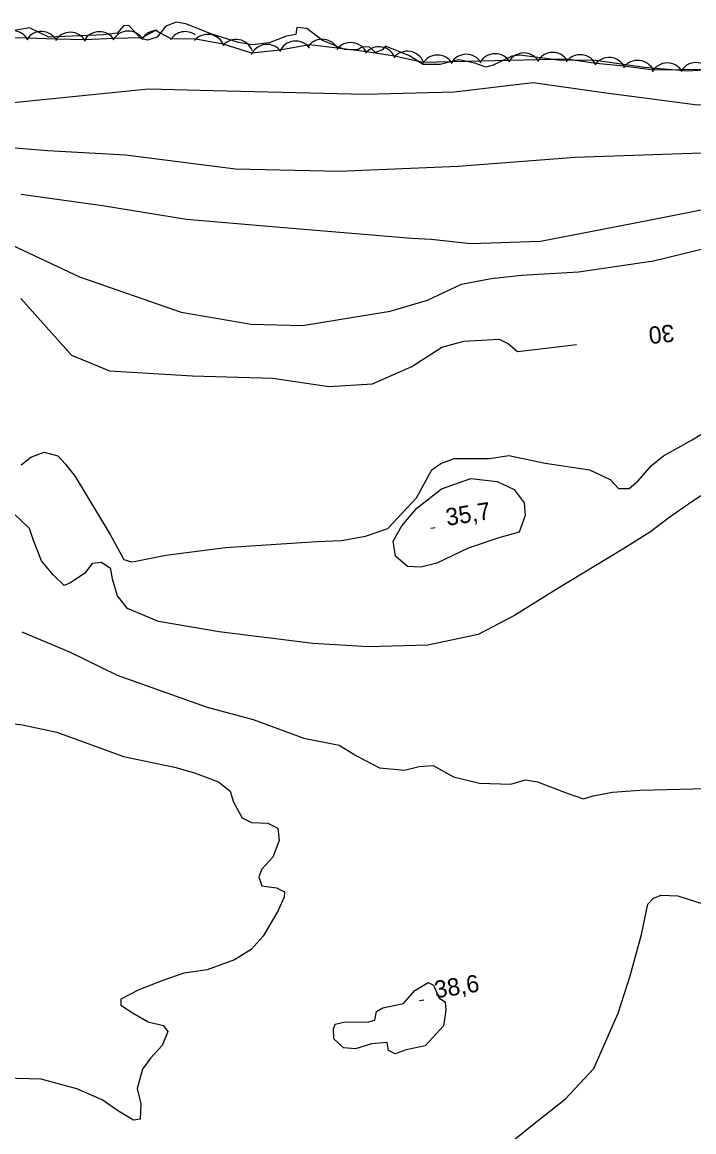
# Model space of a CAD drawing. Extents: x 646142 to 649934, y 5874075 to 5876351.
# Drawn here: x 649057.1 to 649173.6, y 5874715.6 to 5874908.2 of the extents above; entities that cross this region are included whole.
import ezdxf

# ---------------------------------------------------------------- set-up
doc = ezdxf.new("R2010")
doc.units = 0
for name, color, linetype in [('Niveau 1', 7, 'Continuous'), ('Niveau 2', 7, 'Continuous'), ('Niveau 3', 7, 'Continuous'), ('Niveau 4', 7, 'Continuous'), ('Niveau 44', 7, 'Continuous')]:
    doc.layers.add(name, color=color, linetype=linetype)

msp = doc.modelspace()

# ---------------------------------------------------------------- linework, layer by layer
at = {"layer": 'Niveau 1'}
msp.add_lwpolyline([(649056.83, 5874860.25), (649065.65, 5874850.4), (649072.22, 5874847.7), (649086.65, 5874846.84), (649100.56, 5874846.39), (649110.31, 5874844.99), (649117.88, 5874845.41), (649124.67, 5874848.41), (649129.9, 5874851.8), (649133.7, 5874852.83), (649139.88, 5874853.2), (649141.49, 5874852.35), (649143.04, 5874851.03), (649145.54, 5874851.32), (649153.27, 5874852.23)], dxfattribs=at)
at = {"layer": 'Niveau 2'}
for points in [[(649049.16, 5874893.62), (649079, 5874896.65), (649090.19, 5874896.32), (649116.52, 5874895.68), (649132.02, 5874896.09), (649145.75, 5874897.7), (649157.56, 5874896.06), (649174.3, 5874893.83), (649186.57, 5874894.1), (649196.79, 5874893.9), (649208.02, 5874891.26), (649220.41, 5874886.66), (649245.94, 5874873.36), (649268.69, 5874859.98), (649291.86, 5874848.74), (649299.34, 5874842.64), (649312.52, 5874831.62), (649325.22, 5874820.78), (649332.84, 5874809.81), (649339.52, 5874804.54), (649348.56, 5874798.86), (649354.76, 5874791.91), (649360.65, 5874785.74)], [(649047.96, 5874887.03), (649061.44, 5874885.93), (649074.98, 5874885.19), (649094.07, 5874882.77), (649112.1, 5874882.32), (649132.74, 5874883.23), (649153.06, 5874884.79), (649176.71, 5874885.59)], [(649056.89, 5874878.32), (649071.03, 5874876.37), (649085.57, 5874874.01), (649100.43, 5874872.74), (649124.65, 5874870.7), (649128.03, 5874870.51), (649128.03, 5874870.51)], [(649128.03, 5874870.51), (649134.94, 5874869.81), (649147.04, 5874870.19), (649163.43, 5874873.38), (649179.92, 5874876.59)], [(649047.38, 5874873.19), (649067.01, 5874864.01), (649084.65, 5874857.85), (649096.81, 5874855.8), (649105.74, 5874855.57), (649120.93, 5874858.05), (649127.4, 5874859.96), (649133.3, 5874862.74), (649138.49, 5874863.7), (649143.73, 5874864.31), (649153.6, 5874864.89), (649166.65, 5874866.77), (649183.01, 5874870.77), (649192.57, 5874871.89), (649195.3, 5874871.28), (649201.16, 5874868.73), (649206.36, 5874864.94), (649214.16, 5874858.79), (649226.21, 5874850.93)], [(649056.89, 5874831.36), (649058.57, 5874832.71), (649060.89, 5874833.56), (649063.28, 5874832.92), (649064.61, 5874831.46), (649066.25, 5874829.34), (649072.33, 5874819.29), (649074.7, 5874814.95), (649076.03, 5874814.53), (649076.82, 5874814.62), (649082, 5874815.69), (649092.33, 5874817.02), (649108.22, 5874818.08), (649112.47, 5874818.23), (649116.65, 5874818.96), (649120.51, 5874820.33), (649125.5, 5874825.66), (649128.14, 5874830.48), (649129.73, 5874831.59), (649132.04, 5874832.44), (649138.15, 5874832.47), (649141.54, 5874832.98), (649147.81, 5874831.64), (649155.56, 5874830.47), (649159.1, 5874828.8), (649160.56, 5874827.24), (649162.41, 5874827.23), (649163.97, 5874828.57), (649166.28, 5874831.27), (649168.39, 5874832.9), (649173.34, 5874835.68), (649185.33, 5874842.98)], [(649179.16, 5874828.77), (649173.3, 5874824.97), (649169.28, 5874822.19), (649166.13, 5874819.74), (649161.32, 5874816.75), (649149.76, 5874809.74), (649142.5, 5874805.19), (649136.23, 5874801.91), (649127.48, 5874800.07), (649117.16, 5874799.78), (649107.53, 5874800.38), (649091.28, 5874802.39), (649080.7, 5874804.15), (649075.36, 5874806.41), (649073.59, 5874808.62), (649072.77, 5874811.53), (649072.43, 5874813.34), (649070.81, 5874814.42), (649069.22, 5874814.23), (649067.92, 5874812.58), (649065.48, 5874810.9), (649064.38, 5874810.43), (649062.43, 5874812.28), (649060.4, 5874814.7), (649059.05, 5874818.23), (649058.33, 5874820.34), (649055.85, 5874822.71)], [(649134.95, 5874828.97), (649139.5, 5874828.46), (649142.43, 5874827.08), (649144.21, 5874824.75), (649144.36, 5874822.57), (649143.34, 5874819.68), (649139.78, 5874818.68), (649134.48, 5874816.91), (649129.04, 5874814.3), (649126.25, 5874813.63), (649123.94, 5874813.7), (649121.87, 5874815.54), (649121.44, 5874818.14), (649122.96, 5874820.75), (649125.57, 5874823.82), (649129.87, 5874827.21), (649134.95, 5874828.97)], [(649057, 5874802.38), (649065.37, 5874798.87), (649073.57, 5874794.88), (649083.79, 5874791.23), (649089.19, 5874789.33), (649097.16, 5874787.16), (649105.95, 5874783.93), (649112.08, 5874782.69), (649115.07, 5874780.85), (649119.11, 5874778.79), (649123.42, 5874778.38), (649125.98, 5874779.02)], [(649051.74, 5874786.87), (649057.1, 5874786.24), (649063.11, 5874784.99), (649074.66, 5874780.71), (649083.5, 5874778.87), (649086.95, 5874777.89), (649091.16, 5874776.32), (649093.19, 5874774.71), (649093.77, 5874772.82), (649095.25, 5874770.12), (649096.85, 5874769.27), (649099.73, 5874769.15), (649101.44, 5874768.32), (649101.7, 5874766.16), (649100.57, 5874763.26), (649098.64, 5874761.19), (649098.12, 5874759.86), (649098.65, 5874758.31), (649101.22, 5874757.92), (649102.57, 5874757.27), (649102.56, 5874756.35), (649101.47, 5874754.03), (649098.92, 5874749.58), (649096.79, 5874747.26), (649093.92, 5874745.42), (649089.19, 5874743.71), (649085.13, 5874743.11), (649081.49, 5874741.88), (649077.32, 5874740.23), (649074.19, 5874738.59), (649074.21, 5874737.56), (649076.33, 5874736.19), (649078.93, 5874734.66), (649081.53, 5874734.04), (649082.35, 5874732.99), (649081.38, 5874730.57), (649079.35, 5874728.37), (649077.98, 5874726.48), (649077.01, 5874723.13), (649077.68, 5874720.45), (649077.55, 5874717.78), (649076.41, 5874717.64), (649073.81, 5874719.18), (649070.93, 5874721.15)], [(649125.98, 5874779.02), (649128.37, 5874779.19), (649128.37, 5874779.19), (649131.95, 5874777.19), (649136.45, 5874776.11), (649141.87, 5874775.94), (649144.42, 5874776.7), (649146.53, 5874776.37), (649151.48, 5874774.42), (649154.48, 5874773.39), (649156.14, 5874773.93), (649159.5, 5874774.56), (649164.29, 5874774.9), (649178.14, 5874775.26)], [(649138.28, 5874710.87), (649145.27, 5874716.54), (649151.34, 5874721.29), (649156.31, 5874726.6), (649160.52, 5874736.21), (649162.59, 5874742.67), (649164.58, 5874749.82), (649165.65, 5874755.13), (649166.66, 5874756.17), (649167.98, 5874756.67), (649170.86, 5874756.55), (649175.39, 5874755.13), (649179.84, 5874753.47), (649182.98, 5874753.14), (649186.43, 5874754.93), (649190.77, 5874757.87)], [(649130.61, 5874736.79), (649130.21, 5874733.97), (649127.02, 5874730.49), (649123.72, 5874729.81), (649121.79, 5874729.15), (649120.66, 5874729.68), (649120.4, 5874731.09), (649117.67, 5874730.88), (649114.94, 5874730.01), (649112.85, 5874730.16), (649111.17, 5874731.72), (649111.1, 5874733.44), (649111.4, 5874734.28), (649113.1, 5874734.69), (649117.01, 5874734.6), (649118.26, 5874734.98), (649118.59, 5874736.49), (649119.69, 5874737.14), (649123.24, 5874737.85), (649125.2, 5874740.15), (649127.56, 5874741.53), (649128.47, 5874741.06), (649129.44, 5874738.81), (649130.5, 5874738.13), (649130.61, 5874736.79)], [(649070.93, 5874721.15), (649066.56, 5874723.05), (649060.38, 5874724.74), (649053.92, 5874724.9)]]:
    msp.add_lwpolyline(points, dxfattribs=at)
at = {"layer": 'Niveau 3'}
for p, q in [((649127.97, 5874820.35), (649128.76, 5874820.47)), ((649126.01, 5874738.36), (649126.8, 5874738.48))]:
    msp.add_line(p, q, dxfattribs=at)
at = {"layer": 'Niveau 4'}
for points in [[(649106.5, 5874907.12), (649104.74, 5874907.26), (649104.54, 5874906.07), (649102.94, 5874905.77), (649099.95, 5874904.6), (649096.97, 5874904.25), (649094.59, 5874904.68), (649089.99, 5874906.12), (649085.47, 5874907.92), (649083.8, 5874908.2), (649082.03, 5874907.52), (649080.52, 5874905.6), (649078.84, 5874905.05), (649077.64, 5874905.38), (649075.62, 5874907.59), (649074.69, 5874907.6), (649073.57, 5874906.3), (649071.16, 5874906.02), (649061.67, 5874905.61), (649058.33, 5874907.2), (649055.71, 5874906.78)], [(649182.18, 5874900.35), (649172.62, 5874899.7), (649165.1, 5874900.33), (649156.59, 5874901.55), (649150.07, 5874901.6), (649143.46, 5874902.46), (649142.08, 5874902.3), (649138.79, 5874900.75), (649137.56, 5874900.37), (649135.61, 5874901.08), (649132.86, 5874901.69), (649129.59, 5874900.84), (649126.69, 5874900.85), (649124.17, 5874902.42), (649120.13, 5874904.05), (649119.63, 5874903.41), (649118.41, 5874902.91), (649117.37, 5874903.84), (649116.08, 5874903.92), (649115.33, 5874903.37), (649113, 5874903.45), (649109.2, 5874904.99), (649106.5, 5874907.12)]]:
    msp.add_lwpolyline(points, dxfattribs=at)
at = {"layer": 'Niveau 44'}
for points in [[(649176.59, 5874899.98), (649171.44, 5874899.92), (649166.59, 5874899.85), (649161.51, 5874900.58), (649156.68, 5874901.05), (649151.53, 5874901.78), (649146.68, 5874901.67), (649141.54, 5874901.55), (649136.68, 5874901.44), (649131.54, 5874901.32), (649126.69, 5874901.2), (649121.67, 5874902.3), (649116.87, 5874903.04), (649111.76, 5874903.71), (649106.94, 5874904.27), (649101.77, 5874903.36), (649096.94, 5874902.8), (649091.98, 5874904.39), (649087.2, 5874905.24), (649082.94, 5874905.32), (649080.19, 5874906.76), (649077.86, 5874905.48), (649073.01, 5874905.37)], [(649073.01, 5874905.37), (649067.88, 5874905.15), (649063.03, 5874905.27), (649057.88, 5874905.41), (649053.03, 5874905.53)]]:
    msp.add_lwpolyline(points, dxfattribs=at)
for centre, start, end in [((649055.41, 5874903.71), 28.539, 148.517), ((649060.41, 5874903.58), 28.539, 148.517), ((649065.41, 5874903.45), 28.539, 148.517), ((649070.48, 5874903.55), 31.3168, 151.2948), ((649075.48, 5874903.66), 31.3168, 151.2948), ((649080.48, 5874903.77), 89.4856, 151.2948), ((649085.37, 5874903.56), 54.2912, 147.5156), ((649089.28, 5874903.08), 19.9167, 139.8946), ((649094.2, 5874902.2), 19.9167, 139.8946), ((649099.56, 5874901.33), 36.687, 156.665), ((649104.53, 5874901.91), 36.687, 156.665), ((649109.14, 5874902.24), 23.367, 143.345), ((649114.11, 5874901.66), 23.367, 143.345), ((649119, 5874900.92), 21.2444, 141.2224), ((649123.94, 5874900.16), 21.2444, 141.2224), ((649129.16, 5874899.49), 31.4129, 151.3909), ((649134.15, 5874899.62), 31.4129, 151.3909), ((649139.15, 5874899.73), 31.3359, 151.3138), ((649144.15, 5874899.85), 31.3359, 151.3138), ((649149.15, 5874899.96), 31.3359, 151.3138), ((649153.94, 5874899.55), 24.4007, 144.3786), ((649158.92, 5874899.06), 24.4007, 144.3786), ((649163.9, 5874898.57), 24.4007, 144.3786), ((649169.04, 5874898.12), 30.7692, 150.7472), ((649174.04, 5874898.19), 30.7692, 150.7472)]:
    msp.add_arc(centre, 3, start, end, dxfattribs=at)

# ---------------------------------------------------------------- texts
at = {"layer": 'Niveau 1'}
msp.add_text('30', height=3, rotation=185.9131, dxfattribs=at).set_placement((649170.1, 5874855.76))
at = {"layer": 'Niveau 3'}
for s, p in [('35,7 ', (649130.82, 5874820.76)), ('38,6 ', (649128.86, 5874738.76))]:
    msp.add_text(s, height=3, rotation=8.9405, dxfattribs=at).set_placement(p)

doc.saveas('drawing.dxf')
